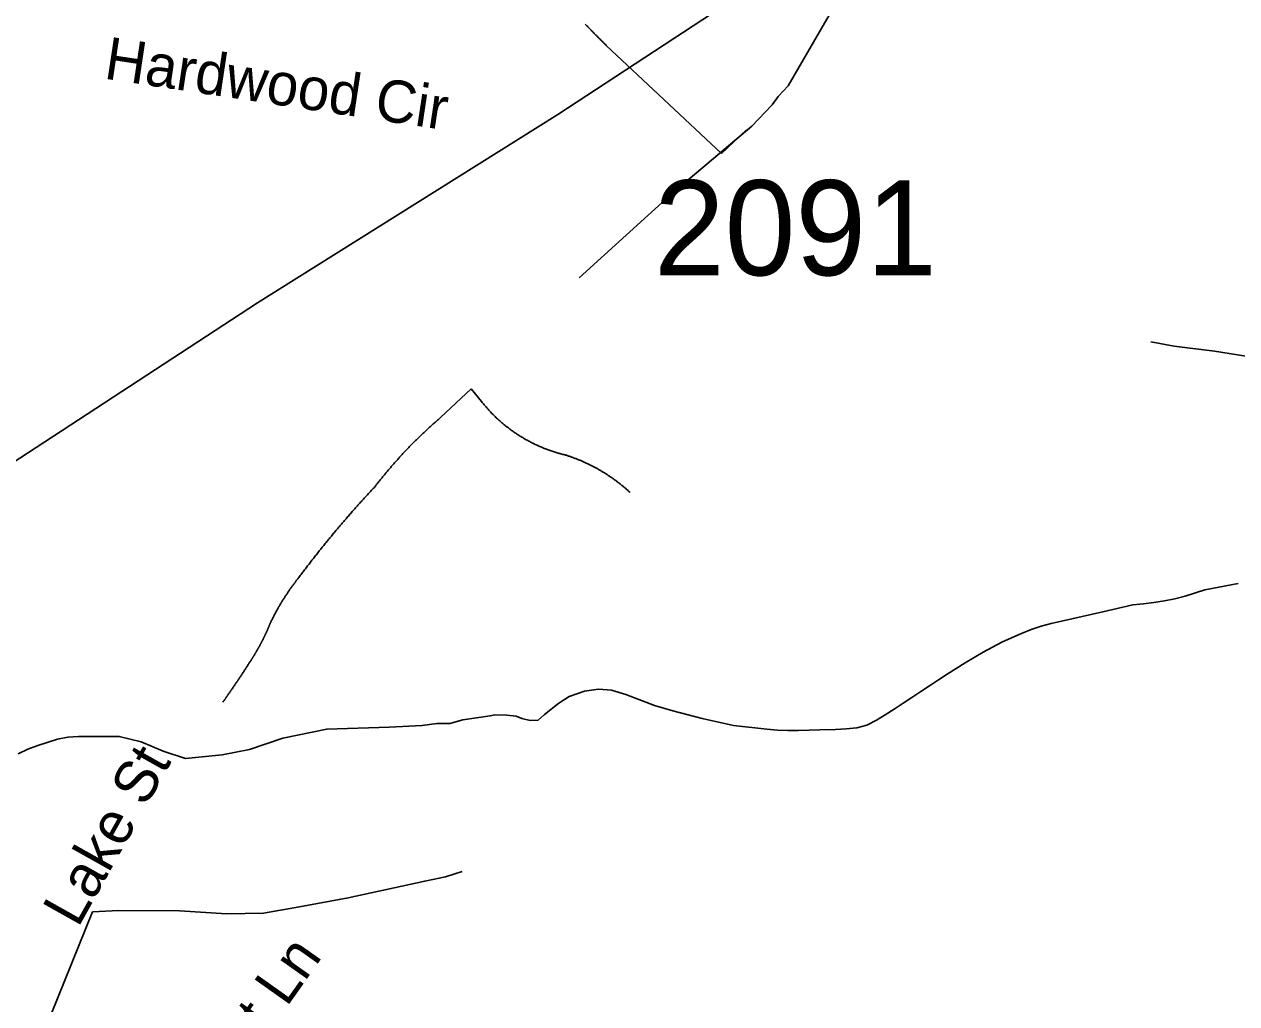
# Model space of a CAD drawing. Extents: x 1268485 to 1426702, y 514839 to 616766.
# Drawn here: x 1382006 to 1383889, y 562706 to 564227 of the extents above; entities that cross this region are included whole.
import ezdxf

# ---------------------------------------------------------------- set-up
doc = ezdxf.new("R2010")
doc.units = 0
for name, color, linetype in [('Old_Level_10', 7, 'Continuous'), ('Old_Level_32', 7, 'Continuous'), ('Old_Level_35', 7, 'Continuous'), ('Old_Level_56', 7, 'Continuous'), ('Old_Level_62', 7, 'Continuous'), ('Old_Level_8', 7, 'Continuous')]:
    doc.layers.add(name, color=color, linetype=linetype)

msp = doc.modelspace()

# ---------------------------------------------------------------- linework, layer by layer
at = {"layer": 'Old_Level_32'}
msp.add_lwpolyline([(1384121.821, 565391.533), (1384075.694, 565334.815), (1383990.339, 565242.648), (1383894.315, 565205.283), (1383807.182, 565173.257), (1383775.174, 565153.685), (1383744.944, 565123.437), (1383650.698, 564975.757), (1383588.46, 564849.429), (1383531.557, 564710.646), (1383499.549, 564566.525), (1383479.988, 564483.256), (1383448.857, 564426.441), (1383441.451, 564413.475), (1383431.976, 564403.188), (1383335.952, 564334.152), (1383309.278, 564311.022), (1383255.931, 564241.274), (1383191.915, 564131.316), (1383176.678, 564114.884), (1383167.422, 564101.918), (1383135.777, 564068.633), (1383013.305, 563965.96), (1382867.661, 563833.48)], dxfattribs=at)
at = {"layer": 'Old_Level_35'}
for p, q in [((1383088.503, 564026.206), (1382909.39, 564194.298)), ((1383127.258, 564063.372), (1383088.503, 564026.206)), ((1382699.622, 563660.803), (1382652.255, 563616.307)), ((1382699.622, 563660.803), (1382715.924, 563641.272)), ((1382111.635, 562848.644), (1382024.385, 562632.672))]:
    msp.add_line(p, q, dxfattribs=at)
for points in [[(1382909.39, 564194.298), (1382908.673, 564195.118), (1382907.75, 564195.989), (1382906.827, 564196.809), (1382906.007, 564197.629), (1382905.289, 564198.501), (1382904.366, 564199.322), (1382903.546, 564200.142), (1382902.623, 564201.013), (1382901.906, 564201.833), (1382900.983, 564202.705), (1382900.163, 564203.525), (1382899.343, 564204.294), (1382898.522, 564205.166), (1382897.6, 564205.986), (1382896.779, 564206.857), (1382895.959, 564207.677), (1382895.139, 564208.549), (1382894.216, 564209.369), (1382893.499, 564210.24), (1382892.576, 564211.06), (1382891.756, 564211.932), (1382891.038, 564212.803), (1382890.115, 564213.624), (1382889.295, 564214.495), (1382888.475, 564215.316), (1382887.655, 564216.187), (1382886.834, 564217.007), (1382886.014, 564217.879), (1382885.092, 564218.75), (1382884.374, 564219.57), (1382883.451, 564220.442), (1382882.733, 564221.313), (1382881.913, 564222.133), (1382880.99, 564223.005), (1382880.273, 564223.876), (1382879.35, 564224.748), (1382878.632, 564225.568), (1382877.71, 564226.439), (1382876.992, 564227.311)], [(1384146.162, 563742.568), (1384124.734, 563730.623), (1384103.511, 563720.883), (1384088.747, 563711.861), (1384074.086, 563705.351), (1384058.605, 563701.301), (1384044.046, 563697.2), (1384026.001, 563695.559), (1384006.419, 563696.38), (1383986.016, 563695.559), (1383968.177, 563699.712), (1383951.772, 563705.351), (1383936.291, 563707.812), (1383902.868, 563711.861), (1383853.86, 563719.243), (1383791.114, 563727.394), (1383755.23, 563733.956)], [(1382715.924, 563641.272), (1382716.846, 563639.99), (1382717.872, 563638.812), (1382718.897, 563637.581), (1382719.922, 563636.299), (1382720.845, 563635.121), (1382721.87, 563633.941), (1382722.998, 563632.763), (1382724.023, 563631.583), (1382725.048, 563630.353), (1382726.176, 563629.174), (1382727.099, 563627.995), (1382728.227, 563626.816), (1382729.354, 563625.688), (1382730.38, 563624.561), (1382731.508, 563623.381), (1382732.635, 563622.253), (1382733.763, 563621.126), (1382734.891, 563619.998), (1382736.019, 563618.922), (1382737.146, 563617.794), (1382738.274, 563616.666), (1382739.402, 563615.641), (1382740.632, 563614.564), (1382741.76, 563613.488), (1382742.888, 563612.463), (1382744.118, 563611.386), (1382745.246, 563610.309), (1382746.476, 563609.233), (1382747.604, 563608.259), (1382748.834, 563607.182), (1382750.167, 563606.208), (1382751.295, 563605.183), (1382752.525, 563604.209), (1382753.756, 563603.183), (1382754.986, 563602.21), (1382756.216, 563601.235), (1382757.549, 563600.262), (1382758.779, 563599.288), (1382760.01, 563598.365), (1382761.24, 563597.442), (1382762.675, 563596.519), (1382763.906, 563595.546), (1382765.136, 563594.674), (1382766.469, 563593.751), (1382767.802, 563592.88), (1382769.032, 563591.957), (1382770.365, 563591.085), (1382771.8, 563590.163), (1382773.031, 563589.394), (1382774.363, 563588.522), (1382775.594, 563587.702), (1382777.029, 563586.831), (1382778.362, 563586.011), (1382779.797, 563585.191), (1382781.13, 563584.37), (1382782.463, 563583.55), (1382783.898, 563582.832), (1382785.231, 563582.012), (1382786.667, 563581.243), (1382787.999, 563580.525), (1382789.332, 563579.757), (1382790.768, 563578.987), (1382792.1, 563578.27), (1382793.638, 563577.501), (1382794.971, 563576.834), (1382796.406, 563576.117), (1382797.842, 563575.451), (1382799.277, 563574.733), (1382800.61, 563574.066), (1382802.148, 563573.4), (1382803.481, 563572.733), (1382805.019, 563572.067), (1382806.454, 563571.452), (1382807.889, 563570.837), (1382809.325, 563570.17), (1382810.863, 563569.607), (1382812.298, 563568.991), (1382813.733, 563568.427), (1382815.271, 563567.812), (1382816.707, 563567.249), (1382818.245, 563566.684), (1382819.577, 563566.172), (1382821.115, 563565.608), (1382822.653, 563565.146), (1382824.089, 563564.583), (1382825.626, 563564.07), (1382827.164, 563563.558), (1382828.6, 563563.147), (1382830.138, 563562.635), (1382831.675, 563562.122), (1382833.213, 563561.712), (1382834.751, 563561.25), (1382836.289, 563560.789), (1382837.724, 563560.379), (1382839.262, 563560.02), (1382840.8, 563559.559), (1382842.338, 563559.2), (1382843.876, 563558.79), (1382845.414, 563558.431)], [(1382652.255, 563616.307), (1382651.127, 563615.333), (1382649.999, 563614.308), (1382648.872, 563613.385), (1382647.744, 563612.36), (1382646.616, 563611.386), (1382645.386, 563610.36), (1382644.258, 563609.438), (1382643.233, 563608.464), (1382642.105, 563607.439), (1382640.977, 563606.413), (1382639.849, 563605.439), (1382638.721, 563604.414), (1382637.594, 563603.44), (1382636.466, 563602.415), (1382635.338, 563601.39), (1382634.21, 563600.364), (1382633.083, 563599.39), (1382632.16, 563598.365), (1382631.032, 563597.391), (1382629.904, 563596.314), (1382628.776, 563595.289), (1382627.649, 563594.264), (1382626.623, 563593.238), (1382625.496, 563592.265), (1382624.368, 563591.188), (1382623.343, 563590.112), (1382622.215, 563589.137), (1382621.087, 563588.061), (1382620.164, 563587.087), (1382619.036, 563586.011), (1382617.909, 563584.934), (1382616.883, 563583.858), (1382615.756, 563582.883), (1382614.73, 563581.807), (1382613.603, 563580.73), (1382612.577, 563579.705), (1382611.45, 563578.629), (1382610.527, 563577.552), (1382609.399, 563576.476), (1382608.374, 563575.451), (1382607.246, 563574.374), (1382606.221, 563573.298), (1382605.298, 563572.272), (1382604.17, 563571.195), (1382603.145, 563570.068), (1382602.12, 563568.991), (1382600.992, 563567.915), (1382599.967, 563566.838), (1382599.044, 563565.761), (1382597.916, 563564.685), (1382596.891, 563563.558), (1382595.866, 563562.481), (1382594.84, 563561.353), (1382593.918, 563560.328), (1382592.79, 563559.2), (1382591.765, 563558.124), (1382590.739, 563556.996), (1382589.714, 563555.868), (1382588.791, 563554.791), (1382587.766, 563553.663), (1382586.741, 563552.587), (1382585.715, 563551.46), (1382584.793, 563550.332), (1382583.767, 563549.255), (1382582.742, 563548.127), (1382581.717, 563546.999), (1382580.794, 563545.871), (1382579.769, 563544.744), (1382578.744, 563543.616), (1382577.718, 563542.488), (1382576.796, 563541.36), (1382575.77, 563540.182), (1382574.848, 563539.054), (1382573.925, 563537.926), (1382572.9, 563536.798), (1382571.874, 563535.671), (1382570.849, 563534.491), (1382570.029, 563533.363), (1382569.004, 563532.235), (1382567.978, 563531.057), (1382567.158, 563529.929), (1382566.133, 563528.75), (1382565.108, 563527.622), (1382564.288, 563526.443), (1382563.262, 563525.315), (1382562.34, 563524.136), (1382561.417, 563522.957), (1382560.392, 563521.829), (1382559.469, 563520.65), (1382558.546, 563519.42), (1382557.623, 563518.292), (1382556.598, 563517.113), (1382555.778, 563515.934), (1382554.855, 563514.755), (1382553.83, 563513.576), (1382553.01, 563512.448), (1382551.984, 563511.269), (1382551.164, 563510.039), (1382550.241, 563508.86)], [(1382845.414, 563558.431), (1382846.542, 563558.072), (1382847.67, 563557.714), (1382848.797, 563557.354), (1382849.925, 563556.996), (1382851.155, 563556.637), (1382852.283, 563556.227), (1382853.411, 563555.868), (1382854.334, 563555.458), (1382855.461, 563555.048), (1382856.589, 563554.689), (1382857.717, 563554.228), (1382858.845, 563553.868), (1382859.973, 563553.458), (1382861.1, 563553.048), (1382862.228, 563552.638), (1382863.356, 563552.177), (1382864.484, 563551.767), (1382865.509, 563551.305), (1382866.637, 563550.895), (1382867.765, 563550.434), (1382868.892, 563550.024), (1382870.02, 563549.512), (1382871.045, 563549.05), (1382872.173, 563548.589), (1382873.301, 563548.127), (1382874.224, 563547.614), (1382875.352, 563547.102), (1382876.479, 563546.692), (1382877.505, 563546.179), (1382878.632, 563545.666), (1382879.76, 563545.205), (1382880.785, 563544.693), (1382881.913, 563544.128), (1382882.836, 563543.616), (1382883.964, 563543.103), (1382884.989, 563542.54), (1382886.117, 563542.078), (1382887.142, 563541.514), (1382888.27, 563541.002), (1382889.295, 563540.438), (1382890.423, 563539.874), (1382891.346, 563539.31), (1382892.371, 563538.746), (1382893.499, 563538.182), (1382894.524, 563537.619), (1382895.549, 563537.054), (1382896.574, 563536.491), (1382897.6, 563535.876), (1382898.625, 563535.311), (1382899.753, 563534.696), (1382900.778, 563534.133), (1382901.701, 563533.517), (1382902.726, 563532.851), (1382903.751, 563532.338), (1382904.777, 563531.672), (1382905.699, 563531.057), (1382906.725, 563530.442), (1382907.852, 563529.827), (1382908.878, 563529.211), (1382909.903, 563528.494), (1382910.826, 563527.879), (1382911.748, 563527.263), (1382912.774, 563526.546), (1382913.799, 563525.931), (1382914.722, 563525.264), (1382915.747, 563524.546), (1382916.772, 563523.931), (1382917.797, 563523.265), (1382918.618, 563522.547), (1382919.643, 563521.88), (1382920.668, 563521.163), (1382921.591, 563520.497), (1382922.514, 563519.83), (1382923.539, 563519.112), (1382924.462, 563518.394), (1382925.384, 563517.677), (1382926.41, 563516.959), (1382927.23, 563516.241), (1382928.255, 563515.524), (1382929.075, 563514.806), (1382930.1, 563514.088), (1382931.023, 563513.32), (1382932.048, 563512.55), (1382932.869, 563511.833), (1382933.894, 563511.064), (1382934.714, 563510.295), (1382935.637, 563509.577), (1382936.457, 563508.809), (1382937.482, 563508.039), (1382938.405, 563507.322), (1382939.225, 563506.501), (1382940.148, 563505.733), (1382940.968, 563504.964), (1382941.993, 563504.195), (1382942.916, 563503.375), (1382943.736, 563502.555), (1382944.659, 563501.734), (1382945.479, 563501.017), (1382946.402, 563500.196)], [(1382550.241, 563508.86), (1382549.011, 563507.476), (1382547.576, 563506.143), (1382546.345, 563504.81), (1382545.115, 563503.426), (1382543.885, 563502.042), (1382542.655, 563500.709), (1382541.424, 563499.376), (1382540.091, 563497.992), (1382538.861, 563496.608), (1382537.631, 563495.275), (1382536.4, 563493.891), (1382535.17, 563492.507), (1382533.837, 563491.123), (1382532.607, 563489.79), (1382531.377, 563488.457), (1382530.146, 563487.073), (1382528.916, 563485.638), (1382527.583, 563484.253), (1382526.353, 563482.87), (1382525.123, 563481.485), (1382523.892, 563480.101), (1382522.662, 563478.769), (1382521.329, 563477.384), (1382520.099, 563476), (1382518.971, 563474.616), (1382517.741, 563473.18), (1382516.51, 563471.797), (1382515.28, 563470.464), (1382514.05, 563469.079), (1382512.717, 563467.644), (1382511.589, 563466.26), (1382510.359, 563464.876), (1382509.129, 563463.44), (1382507.898, 563462.057), (1382506.77, 563460.621), (1382505.54, 563459.237), (1382504.207, 563457.802), (1382503.079, 563456.418), (1382501.849, 563454.983), (1382500.619, 563453.65), (1382499.491, 563452.163), (1382498.261, 563450.83), (1382497.03, 563449.394), (1382495.903, 563448.011), (1382494.672, 563446.575), (1382493.34, 563445.14), (1382492.212, 563443.755), (1382490.981, 563442.32), (1382489.854, 563440.885), (1382488.623, 563439.449), (1382487.496, 563438.066), (1382486.265, 563436.63), (1382485.137, 563435.195), (1382483.907, 563433.76), (1382482.779, 563432.324), (1382481.549, 563430.889), (1382480.421, 563429.454), (1382479.088, 563428.018), (1382477.961, 563426.634), (1382476.833, 563425.198), (1382475.603, 563423.763), (1382474.475, 563422.328), (1382473.244, 563420.892), (1382472.117, 563419.354), (1382470.989, 563417.919), (1382469.759, 563416.484), (1382468.631, 563415.048), (1382467.503, 563413.613), (1382466.375, 563412.177), (1382465.145, 563410.742), (1382464.017, 563409.256), (1382462.889, 563407.821), (1382461.761, 563406.385), (1382460.531, 563404.95), (1382459.403, 563403.463), (1382458.276, 563401.977), (1382457.148, 563400.541), (1382456.02, 563399.054), (1382454.79, 563397.619), (1382453.662, 563396.183), (1382452.534, 563394.697), (1382451.406, 563393.262), (1382450.279, 563391.775), (1382449.151, 563390.289), (1382448.023, 563388.802), (1382446.895, 563387.366), (1382445.767, 563385.88), (1382444.64, 563384.445), (1382443.512, 563382.958), (1382442.384, 563381.42), (1382441.256, 563379.984), (1382440.128, 563378.498), (1382439.001, 563377.063), (1382437.873, 563375.576), (1382436.745, 563374.038), (1382435.617, 563372.552), (1382434.49, 563371.116), (1382433.362, 563369.629), (1382432.234, 563368.143)], [(1382432.234, 563368.143), (1382431.721, 563367.476), (1382431.209, 563366.81), (1382430.799, 563366.195), (1382430.286, 563365.58), (1382429.773, 563364.862), (1382429.261, 563364.247), (1382428.748, 563363.632), (1382428.235, 563362.914), (1382427.723, 563362.299), (1382427.21, 563361.632), (1382426.8, 563361.017), (1382426.287, 563360.299), (1382425.775, 563359.684), (1382425.262, 563359.018), (1382424.75, 563358.351), (1382424.237, 563357.685), (1382423.724, 563357.018), (1382423.212, 563356.352), (1382422.802, 563355.686), (1382422.391, 563355.07), (1382421.879, 563354.353), (1382421.366, 563353.687), (1382420.854, 563353.072), (1382420.341, 563352.354), (1382419.828, 563351.687), (1382419.521, 563351.021), (1382419.008, 563350.354), (1382418.495, 563349.688), (1382417.983, 563349.021), (1382417.47, 563348.304), (1382417.163, 563347.638), (1382416.65, 563347.023), (1382416.137, 563346.305), (1382415.727, 563345.638), (1382415.215, 563344.92), (1382414.702, 563344.254), (1382414.394, 563343.588), (1382413.882, 563342.87), (1382413.369, 563342.204), (1382412.959, 563341.486), (1382412.549, 563340.819), (1382412.036, 563340.102), (1382411.626, 563339.436), (1382411.114, 563338.769), (1382410.704, 563338.051), (1382410.293, 563337.385), (1382409.781, 563336.667), (1382409.371, 563336.001), (1382408.858, 563335.335), (1382408.55, 563334.617), (1382408.038, 563333.899), (1382407.628, 563333.182), (1382407.115, 563332.515), (1382406.705, 563331.797), (1382406.397, 563331.131), (1382405.885, 563330.413), (1382405.475, 563329.696), (1382404.962, 563328.978), (1382404.654, 563328.311), (1382404.142, 563327.543), (1382403.732, 563326.876), (1382403.424, 563326.21), (1382402.912, 563325.492), (1382402.501, 563324.774), (1382402.091, 563324.057), (1382401.579, 563323.287), (1382401.271, 563322.621), (1382400.861, 563321.955), (1382400.348, 563321.186), (1382400.041, 563320.519), (1382399.631, 563319.751), (1382399.221, 563319.084), (1382398.708, 563318.315), (1382398.4, 563317.648), (1382397.99, 563316.88), (1382397.58, 563316.213), (1382397.273, 563315.445), (1382396.863, 563314.727), (1382396.35, 563314.009), (1382396.042, 563313.292), (1382395.632, 563312.574), (1382395.222, 563311.856), (1382394.915, 563311.138), (1382394.504, 563310.369), (1382394.094, 563309.703), (1382393.787, 563308.934), (1382393.377, 563308.165), (1382392.967, 563307.498), (1382392.659, 563306.73), (1382392.249, 563306.012), (1382391.839, 563305.294), (1382391.531, 563304.577), (1382391.121, 563303.807), (1382390.711, 563303.039), (1382390.403, 563302.372), (1382389.993, 563301.604), (1382389.583, 563300.886), (1382389.276, 563300.117), (1382388.865, 563299.399)], [(1382388.865, 563299.399), (1382388.66, 563298.733), (1382388.353, 563298.169), (1382388.148, 563297.553), (1382387.84, 563296.938), (1382387.635, 563296.323), (1382387.328, 563295.708), (1382387.123, 563295.042), (1382386.917, 563294.427), (1382386.61, 563293.862), (1382386.405, 563293.247), (1382386.097, 563292.632), (1382385.892, 563292.017), (1382385.585, 563291.351), (1382385.38, 563290.736), (1382384.969, 563290.171), (1382384.764, 563289.556), (1382384.457, 563288.941), (1382384.252, 563288.326), (1382384.047, 563287.763), (1382383.739, 563287.147), (1382383.534, 563286.481), (1382383.124, 563285.865), (1382382.919, 563285.302), (1382382.611, 563284.687), (1382382.406, 563284.072), (1382382.099, 563283.507), (1382381.791, 563282.892), (1382381.484, 563282.226), (1382381.279, 563281.714), (1382380.971, 563281.047), (1382380.663, 563280.432), (1382380.356, 563279.868), (1382380.151, 563279.253), (1382379.843, 563278.638), (1382379.536, 563278.073), (1382379.228, 563277.458), (1382379.023, 563276.792), (1382378.613, 563276.228), (1382378.408, 563275.613), (1382378.1, 563275.049), (1382377.793, 563274.434), (1382377.485, 563273.87), (1382377.28, 563273.255), (1382376.87, 563272.64), (1382376.665, 563272.076), (1382376.255, 563271.461), (1382376.05, 563270.897), (1382375.742, 563270.231), (1382375.332, 563269.666), (1382375.127, 563269.051), (1382374.717, 563268.488), (1382374.512, 563267.872), (1382374.102, 563267.308), (1382373.897, 563266.745), (1382373.589, 563266.13), (1382373.282, 563265.565), (1382372.974, 563264.95), (1382372.666, 563264.387), (1382372.359, 563263.771), (1382372.051, 563263.207), (1382371.641, 563262.644), (1382371.334, 563261.977), (1382371.026, 563261.413), (1382370.718, 563260.901), (1382370.411, 563260.234), (1382370.103, 563259.67), (1382369.796, 563259.106), (1382369.488, 563258.491), (1382369.078, 563257.927), (1382368.77, 563257.363), (1382368.463, 563256.748), (1382368.155, 563256.185), (1382367.745, 563255.62), (1382367.54, 563255.057), (1382367.13, 563254.442), (1382366.72, 563253.877), (1382366.515, 563253.314), (1382366.105, 563252.749), (1382365.797, 563252.186), (1382365.49, 563251.571), (1382365.079, 563251.007), (1382364.772, 563250.443), (1382364.464, 563249.879), (1382364.157, 563249.315), (1382363.747, 563248.751), (1382363.336, 563248.136), (1382363.131, 563247.572), (1382362.721, 563247.008), (1382362.414, 563246.445), (1382362.004, 563245.88), (1382361.594, 563245.317), (1382361.388, 563244.752), (1382360.978, 563244.189), (1382360.671, 563243.625), (1382360.261, 563243.061), (1382359.851, 563242.497), (1382359.646, 563241.933), (1382359.235, 563241.369), (1382358.825, 563240.806)], [(1382358.825, 563240.806), (1382358.415, 563240.139), (1382358.005, 563239.421), (1382357.493, 563238.755), (1382357.082, 563238.088), (1382356.672, 563237.371), (1382356.262, 563236.755), (1382355.75, 563236.038), (1382355.339, 563235.372), (1382354.827, 563234.705), (1382354.519, 563233.987), (1382354.007, 563233.321), (1382353.597, 563232.706), (1382353.084, 563231.988), (1382352.776, 563231.322), (1382352.264, 563230.604), (1382351.854, 563229.938), (1382351.341, 563229.323), (1382351.033, 563228.605), (1382350.521, 563227.938), (1382350.111, 563227.272), (1382349.598, 563226.554), (1382349.29, 563225.939), (1382348.778, 563225.273), (1382348.368, 563224.555), (1382347.855, 563223.889), (1382347.547, 563223.171), (1382347.035, 563222.556), (1382346.625, 563221.889), (1382346.112, 563221.171), (1382345.599, 563220.505), (1382345.292, 563219.89), (1382344.779, 563219.173), (1382344.369, 563218.506), (1382343.857, 563217.788), (1382343.549, 563217.173), (1382343.036, 563216.507), (1382342.626, 563215.789), (1382342.114, 563215.122), (1382341.601, 563214.507), (1382341.293, 563213.79), (1382340.781, 563213.124), (1382340.371, 563212.457), (1382339.858, 563211.791), (1382339.55, 563211.124), (1382339.038, 563210.458), (1382338.525, 563209.791), (1382338.115, 563209.125), (1382337.602, 563208.458), (1382337.295, 563207.741), (1382336.782, 563207.125), (1382336.27, 563206.459), (1382335.86, 563205.742), (1382335.347, 563205.127), (1382335.039, 563204.46), (1382334.527, 563203.742), (1382334.014, 563203.127), (1382333.604, 563202.461), (1382333.091, 563201.743), (1382332.784, 563201.128), (1382332.271, 563200.461), (1382331.758, 563199.744), (1382331.348, 563199.128), (1382330.836, 563198.462), (1382330.426, 563197.745), (1382330.016, 563197.13), (1382329.503, 563196.463), (1382328.99, 563195.745), (1382328.58, 563195.13), (1382328.17, 563194.464), (1382327.76, 563193.746), (1382327.247, 563193.131), (1382326.735, 563192.413), (1382326.325, 563191.798), (1382325.914, 563191.131), (1382325.402, 563190.414), (1382324.992, 563189.798), (1382324.479, 563189.132), (1382323.966, 563188.517), (1382323.659, 563187.8), (1382323.146, 563187.133), (1382322.634, 563186.518), (1382322.224, 563185.8), (1382321.711, 563185.185), (1382321.301, 563184.519), (1382320.891, 563183.801), (1382320.378, 563183.186), (1382319.865, 563182.519), (1382319.455, 563181.853), (1382319.045, 563181.186), (1382318.533, 563180.52), (1382318.123, 563179.853), (1382317.61, 563179.187), (1382317.097, 563178.572), (1382316.585, 563177.855), (1382316.277, 563177.239), (1382315.764, 563176.573), (1382315.252, 563175.957), (1382314.842, 563175.24), (1382314.329, 563174.574)], [(1382509.026, 562870.379), (1382568.491, 562883.4), (1382627.649, 562896.523), (1382659.739, 562903.085), (1382685.986, 562911.645)], [(1382111.635, 562848.644), (1382152.645, 562850.797), (1382246.867, 562850.54), (1382320.378, 562845.926), (1382377.588, 562846.798), (1382433.259, 562856.435), (1382509.026, 562870.379)]]:
    msp.add_lwpolyline(points, dxfattribs=at)
at = {"layer": 'Old_Level_56'}
msp.add_lwpolyline([(1386697.781, 566570.072), (1386068.875, 566162.933), (1385503.142, 565802.544), (1384902.958, 565420.639), (1384454.765, 565133.92), (1383759.008, 564686.106), (1383313.052, 564401.144), (1382834.293, 564087.027), (1382367.973, 563794.47), (1381958.187, 563526.988), (1381445.098, 563197.354), (1380893.287, 562842.688), (1380520.304, 562604.279), (1380369.996, 562503.255), (1380117.44, 562382.479), (1379919.574, 562294.618), (1379549.171, 562194.224), (1379207.171, 562103.263), (1379074.398, 562068.118), (1378954.978, 562000.488), (1378841.116, 561920.741), (1378745.511, 561777.318)], dxfattribs=at)
at = {"layer": 'Old_Level_62'}
for points in [[(1383058.668, 563149.25), (1383107.265, 563138.382), (1383159.144, 563132.333), (1383175.343, 563130.693), (1383191.644, 563130.231), (1383208.049, 563130.333), (1383224.555, 563130.846), (1383240.959, 563131.461), (1383265.668, 563132.128), (1383282.175, 563133.256), (1383298.477, 563134.691), (1383314.266, 563138.69), (1383328.927, 563146.327), (1383342.87, 563154.991), (1383356.711, 563163.809), (1383370.45, 563172.728), (1383384.188, 563181.751), (1383397.927, 563190.773), (1383411.665, 563199.846), (1383425.404, 563208.868), (1383439.142, 563217.788), (1383452.983, 563226.605), (1383466.824, 563235.32), (1383480.87, 563243.779), (1383495.019, 563252.083), (1383509.373, 563260.029), (1383524.034, 563267.513), (1383539.003, 563274.537), (1383554.074, 563281.098), (1383569.35, 563287.096), (1383584.729, 563292.427), (1383600.621, 563296.426), (1383680.694, 563314.932), (1383727.343, 563325.492), (1383743.645, 563327.183), (1383759.946, 563329.336), (1383776.145, 563331.849), (1383792.344, 563334.925), (1383808.236, 563339.026), (1383838.789, 563349.073), (1383890.869, 563358.753)], [(1382124.83, 563121.156), (1382153.35, 563121.156), (1382187.575, 563112.594), (1382221.799, 563098.324), (1382256.024, 563086.907), (1382313.064, 563092.615), (1382355.845, 563101.177), (1382407.182, 563118.302), (1382475.631, 563132.572), (1382572.6, 563135.426), (1382623.937, 563138.28), (1382646.754, 563141.134), (1382666.718, 563141.134), (1382686.682, 563146.842), (1382729.354, 563153.299), (1382736.634, 563154.94), (1382755.396, 563154.017), (1382769.75, 563152.787), (1382778.669, 563148.942), (1382791.178, 563145.969), (1382803.686, 563146.533), (1382813.836, 563155.299), (1382835.776, 563172.677), (1382852.181, 563183.032), (1382875.659, 563191.439), (1382897.292, 563194.515), (1382917.9, 563193.079), (1382940.148, 563186.262), (1382984.644, 563169.037), (1383013.147, 563161.143), (1383058.668, 563149.25)], [(1381996.498, 563094.449), (1382011.467, 563101.268), (1382026.743, 563107.317), (1382057.399, 563117.005), (1382073.598, 563120.081), (1382090.002, 563120.953), (1382124.83, 563121.156)]]:
    msp.add_lwpolyline(points, dxfattribs=at)

# ---------------------------------------------------------------- texts
at = {"layer": 'Old_Level_10'}
for s, height, rotation, p in [('Hardwood Cir', 65.61666, 351.39825, (1382128.237, 564142.966)), ('Lake St', 65.6167, 60.6991, (1382089.224, 562822.857)), ('Pacemont Ln', 65.61666, 54.666756, (1382170.572, 562357.732))]:
    msp.add_text(s, height=height, rotation=rotation, dxfattribs=at).set_placement(p)
at = {"layer": 'Old_Level_8'}
msp.add_text('2091', height=147.6375, dxfattribs=at).set_placement((1382983.713, 563837.256))

doc.saveas('drawing.dxf')
